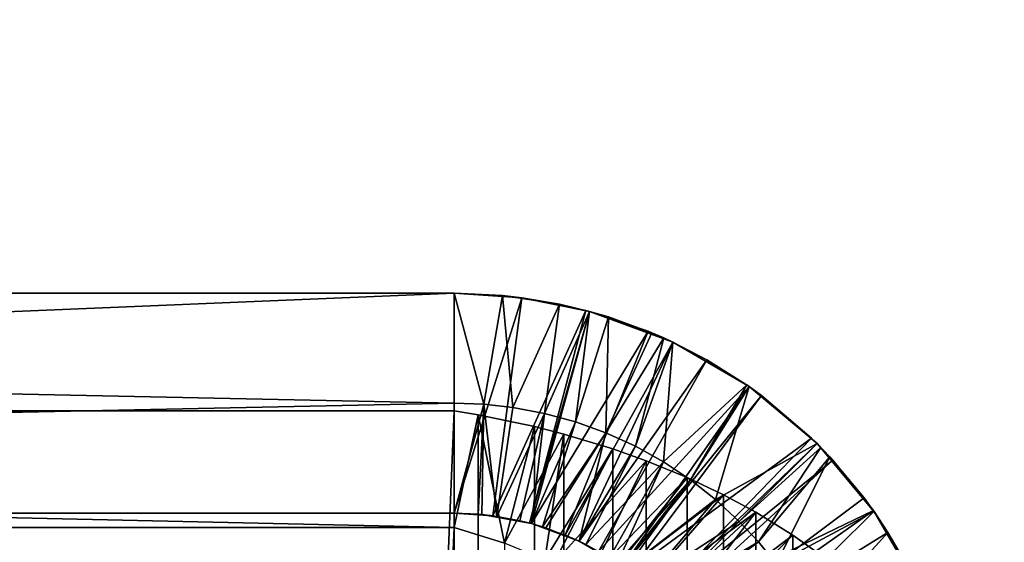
# Model space of a CAD drawing. Extents: x 4 to 899, y 7 to 454.
# Tile 1052 of 1056: x 713.49 to 716.85, y 441.36 to 443.14. Entities that reach past the tile are written whole.
import ezdxf

# ---------------------------------------------------------------- set-up
doc = ezdxf.new("R2010")
doc.units = 0

msp = doc.modelspace()

# ---------------------------------------------------------------- linework, layer by layer
for points in [[(6.475002, 9.661072, 439.718628), (897.474976, 453.190216, 162.570862), (6.475001, 453.190216, 162.570862)], [(897.474976, 9.661072, 439.718628), (897.474976, 453.190216, 162.570862), (6.475002, 9.661072, 439.718628)], [(510.584869, 119.231735, 365.355408), (510.584869, 450.540619, 158.330627), (898.474976, 449.692596, 158.860535)], [(898.474976, 431.192017, 170.420975), (898.474976, 449.692596, 158.860535), (686.472534, 450.540619, 158.330627)], [(898.474976, 431.192017, 170.420975), (686.472534, 450.540619, 158.330627), (686.472534, 431.192017, 170.420975)], [(686.472534, 450.535339, 158.322144), (898.474976, 449.687286, 158.852051), (686.472534, 431.186707, 170.412491)], [(510.584869, 119.231735, 365.355408), (898.474976, 449.692596, 158.860535), (898.474976, 119.231735, 365.355408)], [(898.474976, 449.687286, 158.852051), (898.474976, 431.186707, 170.412491), (686.472534, 431.186707, 170.412491)], [(714.974976, 442.208557, 131.394867), (714.974976, 442.208557, 0.147724), (696.974976, 442.208557, 131.394867)], [(696.974976, 442.208557, 131.394867), (714.974976, 442.208557, 0.147724), (696.974976, 442.208557, 0.147724)], [(714.974976, 441.833557, 0.147724), (696.974976, 441.458557, 0.147724), (696.974976, 442.208557, 0.147724)], [(714.974976, 441.833557, 0.147724), (696.974976, 442.208557, 0.147724), (714.974976, 442.208557, 0.147724)], [(714.974976, 441.458557, 131.394867), (714.974976, 442.208557, 131.394867), (696.974976, 441.458557, 131.394867)], [(696.974976, 441.458557, 131.394867), (714.974976, 442.208557, 131.394867), (696.974976, 442.208557, 131.394867)], [(714.974976, 442.208557, 131.394867), (714.974976, 441.458557, 131.394867), (715.205811, 442.193176, 131.352997)], [(715.075378, 441.829865, 0.22913), (714.974976, 441.833557, 0.147724), (714.974976, 442.208557, 0.147724)], [(714.974976, 442.208557, 0.147724), (715.139648, 442.200806, 0.252726), (715.075378, 441.829865, 0.22913)], [(715.205811, 442.193176, 131.352997), (715.139648, 442.200806, 0.252726), (714.974976, 442.208557, 0.147724)], [(715.205811, 442.193176, 131.352997), (714.974976, 442.208557, 0.147724), (714.974976, 442.208557, 131.394867)], [(715.205811, 442.193176, 131.352997), (714.974976, 441.458557, 131.394867), (715.106873, 441.449768, 131.352997)], [(715.075378, 441.829865, 0.22913), (715.139648, 442.200806, 0.252726), (715.175171, 441.818817, 0.310531)], [(715.205811, 442.193176, 131.352997), (715.106873, 441.449768, 131.352997), (715.424072, 442.149872, 131.312714)], [(715.333801, 442.171387, 0.377783), (715.175171, 441.818817, 0.310531), (715.139648, 442.200806, 0.252726)], [(715.333801, 442.171387, 0.377783), (715.139648, 442.200806, 0.252726), (715.205811, 442.193176, 131.352997)], [(715.436768, 442.146545, 0.445222), (715.333801, 442.171387, 0.377783), (715.205811, 442.193176, 131.352997)], [(715.424072, 442.149872, 131.312714), (715.436768, 442.146545, 0.445222), (715.205811, 442.193176, 131.352997)], [(715.424072, 442.149872, 131.312714), (715.106873, 441.449768, 131.352997), (715.231628, 441.425018, 131.312714)], [(715.333801, 442.171387, 0.377783), (715.282715, 441.798615, 0.399169), (715.175171, 441.818817, 0.310531)], [(715.424072, 442.149872, 131.312714), (715.231628, 441.425018, 131.312714), (715.436707, 442.146454, 131.310349)], [(715.436768, 442.146545, 0.445222), (715.282715, 441.798615, 0.399169), (715.333801, 442.171387, 0.377783)], [(715.436707, 442.146454, 131.310349), (715.436768, 442.146545, 0.445222), (715.424072, 442.149872, 131.312714)], [(715.436707, 442.146454, 131.310349), (715.231628, 441.425018, 131.312714), (715.238831, 441.423065, 131.310349)], [(715.436707, 442.146454, 131.310349), (715.238831, 441.423065, 131.310349), (715.63678, 442.078583, 131.272125)], [(715.436768, 442.146545, 0.445222), (715.388245, 441.769958, 0.487805), (715.282715, 441.798615, 0.399169)], [(715.500916, 442.127655, 0.487806), (715.388245, 441.769958, 0.487805), (715.436768, 442.146545, 0.445222)], [(715.500916, 442.127655, 0.487806), (715.492188, 441.732574, 0.577351), (715.388245, 441.769958, 0.487805)], [(715.436707, 442.146454, 131.310349), (715.500916, 442.127655, 0.487806), (715.436768, 442.146545, 0.445222)], [(715.63678, 442.078583, 131.272125), (715.720093, 442.041992, 0.637725), (715.436707, 442.146454, 131.310349)], [(715.436707, 442.146454, 131.310349), (715.720093, 442.041992, 0.637725), (715.689697, 442.055939, 0.616457)], [(715.436707, 442.146454, 131.310349), (715.689697, 442.055939, 0.616457), (715.649231, 442.073456, 0.588365)], [(715.649231, 442.073456, 0.588365), (715.500916, 442.127655, 0.487806), (715.436707, 442.146454, 131.310349)], [(715.649231, 442.073456, 0.588365), (715.492188, 441.732574, 0.577351), (715.500916, 442.127655, 0.487806)], [(715.63678, 442.078583, 131.272125), (715.238831, 441.423065, 131.310349), (715.353149, 441.384277, 131.272125)], [(715.63678, 442.078583, 131.272125), (715.353149, 441.384277, 131.272125), (715.720093, 442.041992, 131.255661)], [(715.689697, 442.055939, 0.616457), (715.492188, 441.732574, 0.577351), (715.649231, 442.073456, 0.588365)], [(715.689697, 442.055939, 0.616457), (715.592834, 441.68692, 0.666898), (715.492188, 441.732574, 0.577351)], [(715.720093, 442.041992, 0.637725), (715.592834, 441.68692, 0.666898), (715.689697, 442.055939, 0.616457)], [(715.720093, 442.041992, 131.255661), (715.720093, 442.041992, 0.637725), (715.63678, 442.078583, 131.272125)], [(715.720093, 442.041992, 131.255661), (715.353149, 441.384277, 131.272125), (715.400757, 441.363373, 131.255661)], [(715.720093, 442.041992, 131.255661), (715.400757, 441.363373, 131.255661), (715.837097, 441.981415, 131.231827)], [(715.720093, 442.041992, 0.637725), (715.688843, 441.633636, 0.755926), (715.592834, 441.68692, 0.666898)], [(715.972961, 441.896088, 0.823801), (715.688843, 441.633636, 0.755926), (715.720093, 442.041992, 0.637725)], [(715.720093, 442.041992, 131.255661), (715.837097, 441.981415, 131.231827), (715.981262, 441.89032, 0.830223)], [(715.981262, 441.89032, 0.830223), (715.972961, 441.896088, 0.823801), (715.720093, 442.041992, 131.255661)], [(715.720093, 442.041992, 131.255661), (715.972961, 441.896088, 0.823801), (715.720093, 442.041992, 0.637725)], [(715.837097, 441.981415, 131.231827), (715.400757, 441.363373, 131.255661), (715.46759, 441.328735, 131.231827)], [(715.837097, 441.981415, 131.231827), (715.46759, 441.328735, 131.231827), (715.981201, 441.890228, 131.200974)], [(715.981262, 441.89032, 0.830223), (715.837097, 441.981415, 131.231827), (715.981201, 441.890228, 131.200974)], [(715.981201, 441.890228, 131.200974), (715.46759, 441.328735, 131.231827), (715.549927, 441.276642, 131.200974)], [(715.981201, 441.890228, 131.200974), (715.549927, 441.276642, 131.200974), (716.023132, 441.859802, 131.191605)], [(715.972961, 441.896088, 0.823801), (715.780396, 441.572906, 0.844954), (715.688843, 441.633636, 0.755926)], [(715.981262, 441.89032, 0.830223), (715.780396, 441.572906, 0.844954), (715.972961, 441.896088, 0.823801)], [(715.981262, 441.89032, 0.830223), (715.866638, 441.505219, 0.933839), (715.780396, 441.572906, 0.844954)], [(716.212402, 441.695984, 1.022724), (715.866638, 441.505219, 0.933839), (715.981262, 441.89032, 0.830223)], [(715.981262, 441.89032, 0.830223), (715.981201, 441.890228, 131.200974), (716.212402, 441.695984, 1.022724)], [(716.212402, 441.695984, 1.022724), (715.981201, 441.890228, 131.200974), (716.023132, 441.859802, 131.191605)], [(716.023132, 441.859802, 131.191605), (715.549927, 441.276642, 131.200974), (715.573914, 441.259277, 131.191605)], [(716.023132, 441.859802, 131.191605), (715.573914, 441.259277, 131.191605), (716.193909, 441.714264, 131.151016)], [(716.212402, 441.695984, 1.022724), (716.023132, 441.859802, 131.191605), (716.193909, 441.714264, 131.151016)], [(714.974976, 441.458557, 0.147724), (696.974976, 441.458557, 0.147724), (714.974976, 441.833557, 0.147724)], [(714.974976, 441.458557, 0.147724), (714.974976, 441.833557, 0.147724), (715.075378, 441.829865, 0.22913)], [(715.075378, 441.829865, 0.22913), (715.056885, 441.4552, 0.239041), (714.974976, 441.458557, 0.147724)], [(715.075378, 441.829865, 0.22913), (715.069092, 441.454132, 0.252726), (715.056885, 441.4552, 0.239041)], [(715.120605, 441.447906, 0.31053), (715.069092, 441.454132, 0.252726), (715.075378, 441.829865, 0.22913)], [(715.075378, 441.829865, 0.22913), (715.175171, 441.818817, 0.310531), (715.120605, 441.447906, 0.31053)], [(715.120605, 441.447906, 0.31053), (715.175171, 441.818817, 0.310531), (715.282715, 441.798615, 0.399169)], [(714.974976, 19.105997, 396.251587), (714.974976, 441.807526, 132.118362), (696.974976, 19.105997, 396.251587)], [(696.974976, 19.105997, 396.251587), (714.974976, 441.807526, 132.118362), (696.974976, 441.807526, 132.118362)], [(714.974976, 441.807526, 132.118362), (714.974976, 441.410065, 131.482315), (696.974976, 441.807526, 132.118362)], [(696.974976, 441.807526, 132.118362), (714.974976, 441.410065, 131.482315), (696.974976, 441.410065, 131.482315)], [(715.057068, 441.793915, 132.124603), (714.974976, 441.410065, 131.482315), (714.974976, 441.807526, 132.118362)], [(715.057068, 441.793915, 132.124603), (714.974976, 441.807526, 132.118362), (714.974976, 19.105997, 396.251587)], [(715.057068, 441.793915, 132.124603), (715.145874, 441.356201, 131.498657), (714.974976, 441.410065, 131.482315)], [(715.057068, 441.793915, 132.124603), (714.974976, 19.105997, 396.251587), (715.248718, 441.753937, 132.126434)], [(715.248718, 441.753937, 132.126434), (715.145874, 441.356201, 131.498657), (715.057068, 441.793915, 132.124603)], [(715.120605, 441.447906, 0.31053), (715.282715, 441.798615, 0.399169), (715.198792, 441.433197, 0.399167)], [(715.198792, 441.433197, 0.399167), (715.282715, 441.798615, 0.399169), (715.238892, 441.423126, 0.445222)], [(715.238892, 441.423126, 0.445222), (715.282715, 441.798615, 0.399169), (715.388245, 441.769958, 0.487805)], [(715.154785, 19.250463, 396.150391), (715.248718, 441.753937, 132.126434), (714.974976, 19.105997, 396.251587)], [(715.348938, 441.728302, 132.120193), (715.145874, 441.356201, 131.498657), (715.248718, 441.753937, 132.126434)], [(715.248718, 19.322571, 396.090851), (715.248718, 441.753937, 132.126434), (715.154785, 19.250463, 396.150391)], [(715.238892, 441.423126, 0.445222), (715.388245, 441.769958, 0.487805), (715.275513, 441.412323, 0.487805)], [(715.248718, 19.322571, 396.090851), (715.348938, 441.728302, 132.120193), (715.248718, 441.753937, 132.126434)], [(715.275513, 441.412323, 0.487805), (715.388245, 441.769958, 0.487805), (715.492188, 441.732574, 0.577351)], [(715.348938, 441.728302, 132.120193), (715.283997, 441.299835, 131.493515), (715.145874, 441.356201, 131.498657)], [(715.362915, 19.407358, 396.011932), (715.348938, 441.728302, 132.120193), (715.248718, 19.322571, 396.090851)], [(715.275513, 441.412323, 0.487805), (715.492188, 441.732574, 0.577351), (715.287109, 441.4086, 0.501367)], [(715.515747, 441.677795, 132.098404), (715.283997, 441.299835, 131.493515), (715.348938, 441.728302, 132.120193)], [(715.287109, 441.4086, 0.501367), (715.492188, 441.732574, 0.577351), (715.400757, 441.363373, 0.637724)], [(715.362915, 19.407358, 396.011932), (715.515747, 441.677795, 132.098404), (715.348938, 441.728302, 132.120193)], [(715.400757, 441.363373, 0.637724), (715.492188, 441.732574, 0.577351), (715.592834, 441.68692, 0.666898)], [(716.193909, 441.714264, 131.151016), (715.573914, 441.259277, 131.191605), (715.671509, 441.176086, 131.151016)], [(716.193909, 441.714264, 131.151016), (715.671509, 441.176086, 131.151016), (716.212402, 441.695984, 131.146301)], [(716.212402, 441.695984, 131.146301), (716.212402, 441.695984, 1.022724), (716.193909, 441.714264, 131.151016)], [(715.400757, 441.363373, 0.637724), (715.592834, 441.68692, 0.666898), (715.424316, 441.351929, 0.666898)], [(715.424316, 441.351929, 0.666898), (715.592834, 441.68692, 0.666898), (715.688843, 441.633636, 0.755926)], [(716.212402, 441.695984, 131.146301), (715.671509, 441.176086, 131.151016), (715.682068, 441.16568, 131.146301)], [(716.212402, 441.695984, 131.146301), (715.682068, 441.16568, 131.146301), (716.266357, 441.639526, 131.132172)], [(716.212402, 441.695984, 1.022724), (715.947266, 441.430847, 1.022724), (715.866638, 441.505219, 0.933839)], [(716.225464, 441.682831, 1.034503), (715.947266, 441.430847, 1.022724), (716.212402, 441.695984, 1.022724)], [(716.225464, 441.682831, 1.034503), (716.012756, 441.360565, 1.100568), (715.947266, 441.430847, 1.022724)], [(716.255798, 441.651001, 1.062519), (716.012756, 441.360565, 1.100568), (716.225464, 441.682831, 1.034503)], [(716.266357, 441.639526, 131.132172), (716.406738, 441.464813, 1.215224), (716.212402, 441.695984, 131.146301)], [(716.212402, 441.695984, 131.146301), (716.406738, 441.464813, 1.215224), (716.372742, 441.511566, 1.178412)], [(716.212402, 441.695984, 131.146301), (716.372742, 441.511566, 1.178412), (716.255798, 441.651001, 1.062519)], [(716.255798, 441.651001, 1.062519), (716.225464, 441.682831, 1.034503), (716.212402, 441.695984, 131.146301)], [(716.212402, 441.695984, 131.146301), (716.225464, 441.682831, 1.034503), (716.212402, 441.695984, 1.022724)], [(715.515747, 441.677795, 132.098404), (715.313721, 441.286011, 131.490158), (715.283997, 441.299835, 131.493515)], [(715.630188, 441.637054, 132.074783), (715.313721, 441.286011, 131.490158), (715.515747, 441.677795, 132.098404)], [(715.500793, 19.506092, 395.906219), (715.515747, 441.677795, 132.098404), (715.362915, 19.407358, 396.011932)], [(715.500793, 19.506092, 395.906219), (715.630188, 441.637054, 132.074783), (715.515747, 441.677795, 132.098404)], [(716.255798, 441.651001, 1.062519), (716.073181, 441.285889, 1.178412), (716.012756, 441.360565, 1.100568)], [(716.372742, 441.511566, 1.178412), (716.073181, 441.285889, 1.178412), (716.255798, 441.651001, 1.062519)], [(715.630188, 441.637054, 132.074783), (715.428955, 441.22583, 131.468918), (715.313721, 441.286011, 131.490158)], [(715.424316, 441.351929, 0.666898), (715.688843, 441.633636, 0.755926), (715.5047, 441.306763, 0.769637)], [(715.76947, 441.579956, 132.035645), (715.428955, 441.22583, 131.468918), (715.630188, 441.637054, 132.074783)], [(715.76947, 441.579956, 132.035645), (715.630188, 441.637054, 132.074783), (715.500793, 19.506092, 395.906219)], [(715.688843, 441.633636, 0.755926), (715.53186, 441.289154, 0.805703), (715.5047, 441.306763, 0.769637)], [(715.688843, 441.633636, 0.755926), (715.780396, 441.572906, 0.844954), (715.53186, 441.289154, 0.805703)], [(716.266357, 441.639526, 131.132172), (715.682068, 441.16568, 131.146301), (715.712952, 441.133392, 131.132172)], [(716.266357, 441.639526, 131.132172), (715.712952, 441.133392, 131.132172), (716.404602, 441.467651, 131.092255)], [(716.404602, 441.467651, 131.092255), (716.406738, 441.464813, 1.215224), (716.266357, 441.639526, 131.132172)], [(715.76947, 441.579956, 132.035645), (715.471313, 441.200775, 131.457596), (715.428955, 441.22583, 131.468918)], [(715.892944, 441.521484, 131.990417), (715.471313, 441.200775, 131.457596), (715.76947, 441.579956, 132.035645)], [(715.725525, 19.659723, 395.706177), (715.76947, 441.579956, 132.035645), (715.500793, 19.506092, 395.906219)], [(715.771423, 19.690182, 395.660461), (715.76947, 441.579956, 132.035645), (715.725525, 19.659723, 395.706177)], [(715.771423, 19.690182, 395.660461), (715.892944, 441.521484, 131.990417), (715.76947, 441.579956, 132.035645)], [(715.780396, 441.572906, 0.844954), (715.549988, 441.276703, 0.830223), (715.53186, 441.289154, 0.805703)], [(715.780396, 441.572906, 0.844954), (715.560791, 441.269043, 0.844954), (715.549988, 441.276703, 0.830223)], [(715.866638, 441.505219, 0.933839), (715.560791, 441.269043, 0.844954), (715.780396, 441.572906, 0.844954)], [(715.892944, 441.521484, 131.990417), (715.562744, 441.140228, 131.425735), (715.471313, 441.200775, 131.457596)], [(716.003601, 441.461761, 131.940308), (715.562744, 441.140228, 131.425735), (715.892944, 441.521484, 131.990417)], [(716.003601, 441.461761, 131.940308), (715.892944, 441.521484, 131.990417), (715.771423, 19.690182, 395.660461)], [(716.406738, 441.464813, 1.215224), (716.073181, 441.285889, 1.178412), (716.372742, 441.511566, 1.178412)], [(715.866638, 441.505219, 0.933839), (715.623535, 441.219757, 0.933839), (715.560791, 441.269043, 0.844954)], [(715.947266, 441.430847, 1.022724), (715.623535, 441.219757, 0.933839), (715.866638, 441.505219, 0.933839)], [(696.974976, 441.458557, 0.147724), (714.974976, 441.458557, 0.147724), (696.974976, 441.458557, 131.394867)], [(696.974976, 441.458557, 131.394867), (714.974976, 441.458557, 0.147724), (714.974976, 441.458557, 131.394867)], [(715.106873, 441.449768, 131.352997), (714.974976, 441.458557, 131.394867), (714.974976, 441.458557, 0.147724)], [(715.056885, 441.4552, 0.239041), (715.106873, 441.449768, 131.352997), (714.974976, 441.458557, 0.147724)], [(715.069092, 441.454132, 0.252726), (715.106873, 441.449768, 131.352997), (715.056885, 441.4552, 0.239041)], [(715.069092, 441.454132, 0.252726), (715.120605, 441.447906, 0.31053), (715.238831, 441.423065, 131.310349)], [(715.238831, 441.423065, 131.310349), (715.231628, 441.425018, 131.312714), (715.069092, 441.454132, 0.252726)], [(715.069092, 441.454132, 0.252726), (715.231628, 441.425018, 131.312714), (715.106873, 441.449768, 131.352997)], [(715.198792, 441.433197, 0.399167), (715.238831, 441.423065, 131.310349), (715.120605, 441.447906, 0.31053)], [(716.003601, 441.461761, 131.940308), (715.614014, 441.101685, 131.402847), (715.562744, 441.140228, 131.425735)], [(715.682068, 441.044067, 131.365662), (715.614014, 441.101685, 131.402847), (716.003601, 441.461761, 131.940308)], [(716.1297, 441.383575, 131.8703), (715.682068, 441.044067, 131.365662), (716.003601, 441.461761, 131.940308)], [(716.404602, 441.467651, 131.092255), (715.712952, 441.133392, 131.132172), (715.791931, 441.035187, 131.092255)], [(715.967407, 19.817646, 395.442993), (716.003601, 441.461761, 131.940308), (715.771423, 19.690182, 395.660461)], [(716.404602, 441.467651, 131.092255), (715.791931, 441.035187, 131.092255), (716.521606, 441.277222, 131.051804)], [(716.003601, 19.840847, 395.398315), (716.003601, 441.461761, 131.940308), (715.967407, 19.817646, 395.442993)], [(716.003601, 19.840847, 395.398315), (716.1297, 441.383575, 131.8703), (716.003601, 441.461761, 131.940308)], [(716.406738, 441.464813, 1.215224), (716.135437, 441.195953, 1.267059), (716.073181, 441.285889, 1.178412)], [(716.454346, 441.393402, 1.269863), (716.135437, 441.195953, 1.267059), (716.406738, 441.464813, 1.215224)], [(716.521912, 441.276764, 1.355706), (716.404602, 441.467651, 131.092255), (716.558411, 441.203674, 1.407723)], [(716.558411, 441.203674, 1.407723), (716.404602, 441.467651, 131.092255), (716.521606, 441.277222, 131.051804)], [(716.521912, 441.276764, 1.355706), (716.454346, 441.393402, 1.269863), (716.404602, 441.467651, 131.092255)], [(716.404602, 441.467651, 131.092255), (716.454346, 441.393402, 1.269863), (716.406738, 441.464813, 1.215224)], [(696.974976, 441.410065, 131.482315), (714.974976, 441.410065, 131.482315), (696.974976, 18.708553, 395.61557)], [(696.974976, 18.708553, 395.61557), (714.974976, 441.410065, 131.482315), (714.974976, 18.708553, 395.61557)], [(715.145874, 441.356201, 131.498657), (715.131409, 18.930029, 395.462646), (714.974976, 441.410065, 131.482315)], [(714.974976, 441.410065, 131.482315), (715.131409, 18.930029, 395.462646), (715.077698, 18.855122, 395.517731)], [(714.974976, 441.410065, 131.482315), (715.077698, 18.855122, 395.517731), (714.974976, 18.708553, 395.61557)], [(715.238892, 441.423126, 0.445222), (715.238831, 441.423065, 131.310349), (715.198792, 441.433197, 0.399167)], [(715.238892, 441.423126, 0.445222), (715.353149, 441.384277, 131.272125), (715.238831, 441.423065, 131.310349)], [(715.238892, 441.423126, 0.445222), (715.275513, 441.412323, 0.487805), (715.400757, 441.363373, 131.255661)], [(715.400757, 441.363373, 131.255661), (715.353149, 441.384277, 131.272125), (715.238892, 441.423126, 0.445222)], [(715.287109, 441.4086, 0.501367), (715.400757, 441.363373, 131.255661), (715.275513, 441.412323, 0.487805)], [(715.947266, 441.430847, 1.022724), (715.682068, 441.16568, 1.022724), (715.623535, 441.219757, 0.933839)], [(716.012756, 441.360565, 1.100568), (715.682068, 441.16568, 1.022724), (715.947266, 441.430847, 1.022724)], [(715.400757, 441.363373, 0.637724), (715.400757, 441.363373, 131.255661), (715.287109, 441.4086, 0.501367)], [(716.1297, 441.383575, 131.8703), (715.737427, 440.990326, 131.32843), (715.682068, 441.044067, 131.365662)], [(716.212402, 441.325104, 131.815414), (715.737427, 440.990326, 131.32843), (716.1297, 441.383575, 131.8703)], [(716.212402, 441.325104, 131.815414), (716.1297, 441.383575, 131.8703), (716.003601, 19.840847, 395.398315)], [(716.454346, 441.393402, 1.269863), (716.19043, 441.10141, 1.355706), (716.135437, 441.195953, 1.267059)], [(716.521912, 441.276764, 1.355706), (716.19043, 441.10141, 1.355706), (716.454346, 441.393402, 1.269863)], [(715.400757, 441.363373, 0.637724), (715.424316, 441.351929, 0.666898), (715.549927, 441.276642, 131.200974)], [(715.549927, 441.276642, 131.200974), (715.46759, 441.328735, 131.231827), (715.400757, 441.363373, 0.637724)], [(715.400757, 441.363373, 0.637724), (715.46759, 441.328735, 131.231827), (715.400757, 441.363373, 131.255661)], [(716.012756, 441.360565, 1.100568), (715.710083, 441.136505, 1.067751), (715.682068, 441.16568, 1.022724)], [(716.073181, 441.285889, 1.178412), (715.710083, 441.136505, 1.067751), (716.012756, 441.360565, 1.100568)]]:
    msp.add_3dface(points)

doc.saveas('drawing.dxf')
